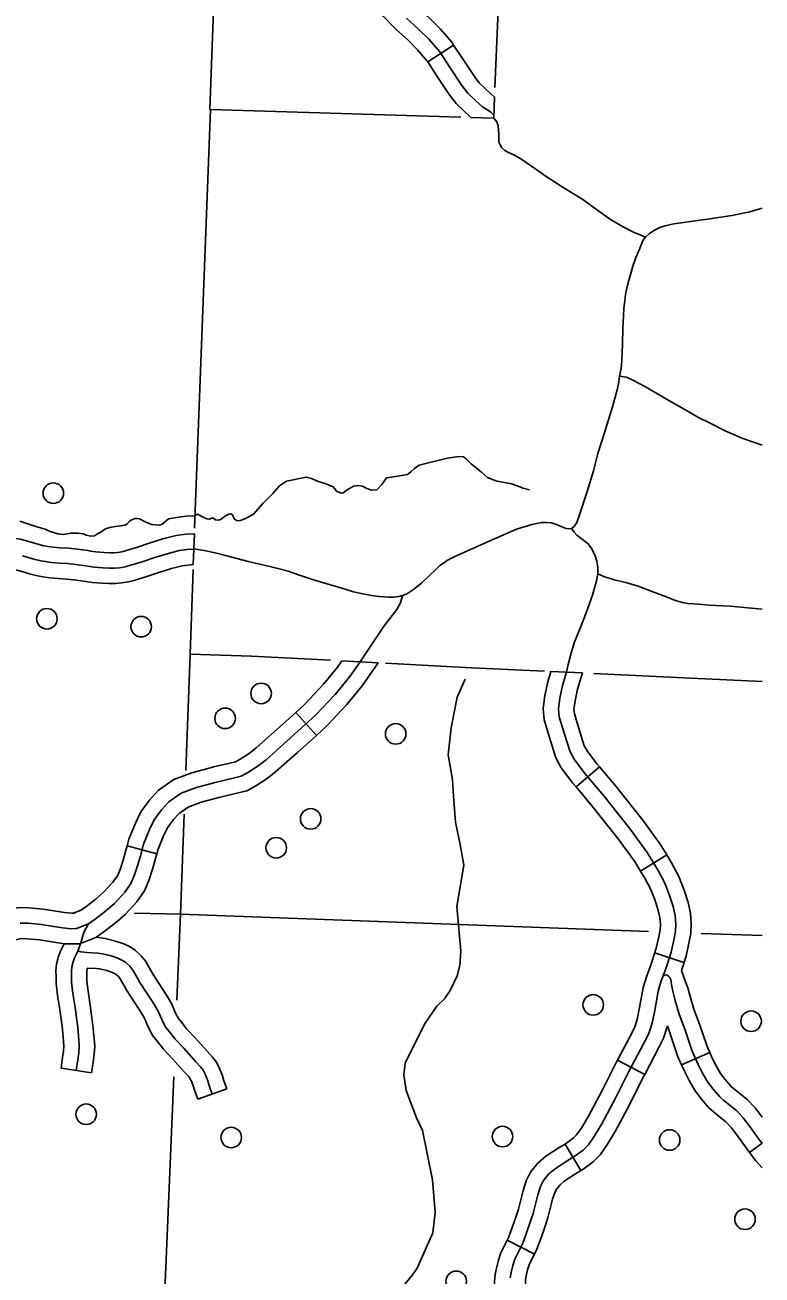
# Model space of a CAD drawing. Extents: x 653372 to 905732, y 627442 to 787275.
# Drawn here: x 725081 to 728673, y 749788 to 755873 of the extents above; entities that cross this region are included whole.
import ezdxf

# ---------------------------------------------------------------- set-up
doc = ezdxf.new("R2010")
doc.units = 0
for name, color, linetype in [('31', 7, 'Continuous'), ('32', 7, 'Continuous'), ('35', 7, 'Continuous'), ('45', 7, 'Continuous'), ('5', 7, 'Continuous'), ('56', 7, 'Continuous'), ('6', 7, 'Continuous')]:
    doc.layers.add(name, color=color, linetype=linetype)

msp = doc.modelspace()

# ---------------------------------------------------------------- linework, layer by layer
at = {"layer": '31'}
for p, q in [((726400.5, 752526.7), (726501.1, 752415.4)), ((725723.6, 751838.5), (725578.8, 751877.6)), ((725578.8, 751877.6), (725578.8, 751877.6))]:
    msp.add_line(p, q, dxfattribs=at)
for points in [[(728672.8, 754981.9), (728640.8, 754972), (728607.1, 754962.2), (728579.8, 754956.8), (728557.9, 754952), (728525.1, 754946), (728418.1, 754929.8), (728242.9, 754904.8), (728199.9, 754896), (728174.8, 754888.2), (728148.8, 754875), (728124.9, 754857.9), (728104.4, 754841.1), (728096.3, 754830.9), (728089.5, 754817), (728077.7, 754786.2), (728058.5, 754741.7), (728043.3, 754699.8), (728030.2, 754652.8), (728019.7, 754614.2), (728010, 754577.2), (728006.2, 754552.4), (728003.9, 754528.4), (727999.8, 754494.3), (727997.1, 754456.3), (727994.1, 754399.3), (727992.4, 754318.5), (727990.1, 754240.1), (727985.8, 754200.5), (727978.5, 754164.3), (727973.5, 754127.1), (727966.3, 754097), (727943.7, 754014.9), (727904, 753883.9), (727873.1, 753786.9), (727851.2, 753703.3), (727820.2, 753603.2), (727782.4, 753483.8), (727769.8, 753450.8), (727756.7, 753431.7), (727744, 753422), (727730, 753420.1), (727718.4, 753422), (727706.1, 753427), (727670.8, 753442.1), (727645.4, 753449.1), (727622.9, 753451.3), (727599.6, 753451.2)], [(727599.6, 753451.2), (727550.6, 753442.4), (727476.6, 753419.7), (727328.8, 753354.8), (727173.5, 753284.8), (727143.6, 753269.3), (727120.3, 753254.3), (727102.9, 753241.8), (727082.7, 753222.7), (727057.2, 753198.1), (727014.1, 753156.2), (726974.6, 753124.6), (726950.5, 753109.6), (726938.6, 753102.8), (726921.3, 753096.1), (726903.5, 753090.8), (726880.5, 753088.2), (726852.4, 753087.7), (726831.5, 753089.6), (726806.7, 753091), (726779, 753094.5), (726734.1, 753103), (726682.1, 753114.4), (726620.5, 753133.3), (726563.4, 753150.1), (726483, 753174.7), (726413.7, 753196.5), (726363.2, 753214.3), (726313.8, 753227.6), (726274.8, 753236.6), (726226.1, 753247.9), (726168.9, 753262.1), (726114.4, 753276.8), (726059.2, 753290.2), (726008.5, 753303.5), (725955.2, 753315), (725904.3, 753322.6)], [(724867.7, 753381.9), (724926.7, 753382), (724971.9, 753379.9), (724998.9, 753377.8), (725025.9, 753375.5), (725058.5, 753369.8), (725089.5, 753362.2), (725144.4, 753345.8), (725173.7, 753338.2), (725194, 753334.9), (725219.5, 753330.7), (725252.8, 753328), (725294.2, 753326.1), (725338.4, 753322), (725387, 753314.5), (725400.4, 753312.4)], [(725400.4, 753312.4), (725426.1, 753308.5), (725465.5, 753305.6), (725494.9, 753304.1), (725514.5, 753304), (725531.8, 753305.9), (725554.1, 753309.3), (725575.9, 753315.3), (725629.9, 753331.7), (725687, 753350.3), (725753.5, 753371.4), (725818.4, 753388.8), (725864.9, 753394.3), (725907, 753396.3), (725901.5, 753247.6)], [(725904.2, 753321.1), (725871.1, 753319.5), (725832.6, 753314.9), (725774.5, 753299.4), (725709.9, 753278.9), (725652.4, 753260.2), (725596.9, 753243.3), (725569.8, 753235.8), (725541.5, 753231.5), (725518.4, 753229), (725492.8, 753229.1), (725460.9, 753230.7), (725417.7, 753233.9), (725375.7, 753240.3), (725329.2, 753247.5), (725289, 753251.3), (725248.1, 753253.1), (725210.4, 753256.2), (725181.8, 753260.9), (725158.2, 753264.8), (725124.3, 753273.5), (725069.8, 753289.8)], [(725377.9, 753164.1), (725364.3, 753166.2), (725320, 753173), (725283.8, 753176.4), (725243.3, 753178.3), (725201.3, 753181.7), (725169.6, 753186.9), (725142.7, 753191.3), (725104.2, 753201.2), (725050, 753217.5), (725027.7, 753223), (725006.8, 753226.6), (724986.6, 753228.3), (724962.5, 753230.2), (724923.4, 753232), (724867.9, 753231.9)], [(725901.5, 753247.6), (725846.8, 753241.1), (725795.6, 753227.4), (725732.9, 753207.5), (725675, 753188.6), (725617.8, 753171.3), (725585.4, 753162.3), (725551.1, 753157.1), (725522.3, 753154), (725490.7, 753154.1), (725456.2, 753155.9), (725409.3, 753159.4), (725377.9, 753164.1)], [(726921.3, 753096.1), (726911.4, 753060.5), (726892.8, 753027.3), (726832.3, 752948), (726714, 752773.2)], [(725057.2, 751501.6), (725096.4, 751500.4), (725161, 751494.4), (725264.6, 751477.8), (725306.3, 751473.9), (725332, 751474.4), (725390.8, 751498), (725422.6, 751520.4), (725473.8, 751559.4), (725516.8, 751597.3), (725568.4, 751652.5), (725597.5, 751694.4), (725615, 751735.7), (725631.3, 751785.3), (725643.5, 751829.5), (725658.7, 751885.8), (725687.8, 751956.6), (725710.9, 752004.5), (725746.1, 752052.1), (725782.4, 752091.6), (725841.8, 752133.1), (725916.9, 752161.9), (726008.2, 752186.2), (726096.6, 752206.5), (726134.8, 752216.2), (726167.7, 752234.1), (726217.3, 752266.4), (726256.1, 752296.3), (726358.8, 752387.9), (726497.7, 752513.4), (726592.6, 752614.7), (726664.1, 752701.7), (726714, 752773.2)], [(726400.5, 752526.7), (726445.1, 752567), (726536.2, 752664.2), (726604.3, 752747.1), (726625.8, 752777.8), (726802.2, 752768.6)], [(726501.1, 752415.4), (726550.3, 752459.9), (726649, 752565.2), (726724, 752656.4), (726802.2, 752768.6)], [(726000.5, 752261.4), (726079, 752279.4), (726107.2, 752286.6), (726129.3, 752298.6), (726173.9, 752327.6), (726208.1, 752354.1), (726308.7, 752443.7), (726400.5, 752526.7)], [(726501.1, 752415.4), (726408.9, 752332), (726304, 752238.6), (726260.8, 752205.2), (726206.2, 752169.6), (726162.3, 752145.8), (726114.3, 752133.6), (726034.1, 752115.2)], [(725578.8, 751877.6), (725587.5, 751910), (725619.3, 751987.1), (725646.4, 752043.4), (725688.2, 752100), (725732.8, 752148.4), (725806.3, 752199.8), (725893.8, 752233.3), (725990.1, 752259), (726000.5, 752261.4)], [(726034.1, 752115.2), (726026.2, 752113.4), (725940.1, 752090.4), (725877.2, 752066.3), (725832.1, 752034.8), (725804, 752004.3), (725775.4, 751965.6), (725756.3, 751926), (725729.8, 751861.6), (725723.6, 751838.5)], [(725272.6, 751400.6), (725347.3, 751399.8), (725426.8, 751431.6), (725466.9, 751459.9), (725521.3, 751501.4), (725569.1, 751543.4), (725626.9, 751605.2), (725663.6, 751658), (725685.3, 751709.4), (725703.2, 751763.6), (725715.8, 751809.8), (725723.6, 751838.5)], [(725316.8, 751549.1), (725354.8, 751564.3), (725378.2, 751580.9), (725426.2, 751617.4), (725464.5, 751651.2), (725510, 751699.8), (725531.5, 751730.7), (725544.7, 751762.1), (725559.5, 751806.9), (725571.1, 751849.2), (725578.8, 751877.6)], [(724778.6, 751420.7), (724783.6, 751427.9), (724839.3, 751485.1), (724902.5, 751526.8), (724988.3, 751564.1), (725050.8, 751576.8), (725100.9, 751575.3), (725170.4, 751568.9), (725274.1, 751552.3), (725309, 751548.9), (725325.4, 751549.3)], [(724899.2, 751331.5), (724935.5, 751368.8), (724974.3, 751394.4), (725033.7, 751420.3), (725063.7, 751426.4), (725091.8, 751425.5), (725151.6, 751420), (725272.6, 751400.6)]]:
    msp.add_lwpolyline(points, dxfattribs=at)
at = {"layer": '32'}
for p, q in [((727044.3, 755694), (727170, 755776)), ((727880.5, 752261.4), (727766.5, 752163.9)), ((728208.2, 751833), (728080.2, 751754.9)), ((728292.6, 751309.9), (728149.9, 751356)), ((728418.1, 750871.3), (728280.9, 750810.7)), ((728101.6, 750764.7), (727968.8, 750834.4)), ((727790.7, 750296.7), (727714.2, 750425.7)), ((728672.8, 750430), (728612.1, 750385.3)), ((727564.3, 749889.9), (727430.9, 749958.4))]:
    msp.add_line(p, q, dxfattribs=at)
for points in [[(726733.4, 756153.5), (726733, 756141.5), (726735.9, 756082.6), (726757.2, 756019.7), (726784.3, 755970.1), (726829, 755915), (726888.5, 755852.8), (726949.4, 755797.6), (726994.5, 755753.1), (727041.9, 755697.7), (727044.3, 755694)], [(726883.3, 756149), (726883.1, 756143), (726884.7, 756110.9), (726895.1, 756080.1), (726909.4, 756054), (726941.7, 756014.2), (726993.2, 755960.4), (727052.5, 755906.6), (727104.4, 755855.5), (727162.2, 755787.8), (727170, 755776)], [(726940.8, 755906.6), (727000.9, 755852.1), (727049.4, 755804.3), (727102.1, 755742.8), (727149.8, 755669.6), (727209.8, 755579.2), (727238.6, 755541.1), (727278.3, 755503.6), (727310.2, 755475.4), (727350.3, 755450.5), (727366, 755433.7)], [(727170, 755776), (727212.5, 755710.8), (727271, 755622.6), (727294.6, 755591.3), (727329, 755558.9), (727369.6, 755522.9), (727365.5, 755419.3)], [(727044.3, 755694), (727087.2, 755628.4), (727148.5, 755535.8), (727182.5, 755490.9), (727254.7, 755422.8), (727365.5, 755419.3)], [(727365.5, 755419.3), (727380.9, 755401.4), (727387.3, 755383.2), (727390.2, 755342.2), (727390.8, 755303.6), (727396.3, 755289.4), (727405.4, 755275.5), (727419.1, 755262.8), (727437.4, 755253.1), (727466.5, 755239.6), (727501.8, 755219), (727570.3, 755172.4), (727621, 755135.9), (727698.2, 755085.2), (727799.4, 755023.6), (727867, 754975.2), (727934.5, 754926), (727992.8, 754891.7), (728046.5, 754864.2), (728081.5, 754850), (728104.4, 754841.1)], [(727744, 753422), (727757.6, 753404.3), (727770.6, 753390.5), (727825.9, 753347.6), (727841.5, 753325.1), (727857.8, 753293.9), (727867.4, 753262.9), (727873.2, 753233), (727873.2, 753201.4), (727865.5, 753167.1), (727846.2, 753097.7), (727815.8, 753012.3), (727786.7, 752936.4), (727757.7, 752865.4), (727742.8, 752816), (727728.7, 752759.9), (727720.6, 752722.7)], [(727445.5, 749773.8), (727450.1, 749799.7), (727458.5, 749833.9), (727468.8, 749865.3), (727487.7, 749904.8), (727507.4, 749943.3), (727525.7, 749994), (727542, 750041), (727557.4, 750087.1), (727580.6, 750177.9), (727593.9, 750218.5), (727608.8, 750248.8), (727632.9, 750278.8), (727664.5, 750305.8), (727719, 750341.3), (727757.8, 750364.4), (727800.7, 750396.6), (727826.6, 750421.9), (727856.8, 750465.7), (727893, 750524.2), (727961, 750651.6), (728027.4, 750784.7), (728106.4, 750935.1), (728122.3, 750968.2), (728136.7, 751013.4), (728149.7, 751075.4), (728167.5, 751169.8), (728182, 751220.6), (728191.7, 751244.5), (728208.3, 751292.8), (728229.9, 751359.8), (728242.9, 751419), (728251.6, 751459.7), (728252.7, 751496.9), (728249.3, 751539), (728239.7, 751582.6), (728222.7, 751636.1), (728199.4, 751696.4), (728166.7, 751757), (728113.5, 751844.3), (728032.2, 751956.6), (727902.1, 752120.7), (727809.5, 752229), (727757.5, 752298.6), (727737.2, 752335.5), (727709.3, 752426.7), (727684.6, 752505.6), (727681.1, 752543.9), (727688.3, 752595.8), (727701.3, 752657.9), (727720.6, 752722.7)], [(727766.5, 752163.9), (727750.8, 752182.2), (727694.3, 752257.9), (727667.8, 752306.1), (727637.6, 752404.5), (727610.7, 752490.9), (727605.7, 752545.6), (727614.3, 752608.7), (727628.5, 752676.3), (727643.4, 752726.4), (727797.7, 752719)], [(727880.5, 752261.4), (727868.1, 752275.9), (727820.8, 752339.2), (727806.7, 752364.9), (727780.9, 752448.8), (727758.6, 752520.4), (727756.6, 752542.2), (727762.2, 752583), (727774.1, 752639.4), (727797.7, 752719)], [(728208.2, 751833), (728176, 751885.9), (728091.9, 752001.9), (727960, 752168.4), (727880.5, 752261.4)], [(728080.2, 751754.9), (728051, 751802.7), (727972.4, 751911.3), (727844.2, 752073), (727766.5, 752163.9)], [(728280.2, 751271.3), (728302.4, 751340.2), (728316.2, 751403.2), (728326.3, 751450.7), (728327.8, 751498.8), (728323.6, 751550.1), (728312.2, 751602), (728293.5, 751661), (728267.6, 751727.9), (728231.8, 751794.4), (728208.2, 751833)], [(728137.4, 751317.4), (728157.5, 751379.4), (728169.6, 751434.8), (728176.8, 751468.7), (728177.6, 751495), (728174.9, 751527.8), (728167.2, 751563.1), (728151.9, 751611.2), (728131.1, 751665), (728101.7, 751719.7), (728080.2, 751754.9)], [(727968.8, 750834.4), (728039.4, 750968.8), (728052.4, 750995.9), (728064.1, 751032.5), (728076.2, 751090), (728094.4, 751187.1), (728111, 751245.1), (728121.5, 751270.8), (728137.2, 751316.5), (728137.4, 751317.4)], [(728672.8, 750429.3), (728657.6, 750449.9), (728608.6, 750517.6), (728581.6, 750552.6), (728547.9, 750588.4), (728518.7, 750611.9), (728485.3, 750638.7), (728466.8, 750656.1), (728435.3, 750692.4), (728408.9, 750726.8), (728383.3, 750770.2), (728362.1, 750812.4), (728333.2, 750877.7), (728296.6, 750985), (728269.7, 751058.8), (728249.8, 751123.9), (728237.7, 751169.7), (728231.9, 751202.4), (728228.8, 751227.1), (728224, 751236.8), (728217.5, 751243.7), (728210.3, 751248.4), (728204.2, 751249.8), (728198, 751248.3), (728191.7, 751244.5)], [(728418.1, 750871.3), (728403.2, 750905.1), (728367.4, 751010), (728340.8, 751082.6), (728321.9, 751144.4), (728311, 751185.7), (728300.7, 751216), (728280.2, 751271.3)], [(728101.6, 750764.7), (728173.4, 750901.4), (728192.2, 750940.4), (728211.7, 751001.7)], [(728280.9, 750810.7), (728263.3, 750850.4), (728211.7, 751001.7)], [(728672.8, 750556.9), (728668.7, 750562.5), (728638.8, 750601.3), (728599, 750643.6), (728565.7, 750670.4), (728534.5, 750695.4), (728520.9, 750708.1), (728493.5, 750739.8), (728471.2, 750768.9), (728449.2, 750806.2), (728430, 750844.4), (728418.1, 750871.3)], [(727714.2, 750425.7), (727716, 750426.8), (727751.8, 750453.7), (727769, 750470.5), (727794, 750506.8), (727827.9, 750561.7), (727894.4, 750686.1), (727960.6, 750818.9), (727968.8, 750834.4)], [(728612.1, 750385.3), (728597.1, 750405.7), (728548.5, 750472.7), (728524.5, 750503.9), (728496.9, 750533.2), (728471.8, 750553.4), (728436.1, 750582), (728412.6, 750604), (728377.2, 750644.9), (728346.6, 750684.8), (728317.4, 750734.3), (728294.3, 750780.4), (728280.9, 750810.7)], [(727790.7, 750296.7), (727799.6, 750302), (727849.7, 750339.6), (727884.2, 750373.4), (727919.6, 750424.7), (727958, 750486.8), (728027.7, 750617.2), (728094.2, 750750.5), (728101.6, 750764.7)], [(727430.9, 749958.4), (727438.5, 749973.3), (727455, 750019), (727471, 750065.1), (727485.4, 750108.2), (727508.5, 750198.9), (727524.3, 750246.9), (727545.1, 750289.3), (727578.9, 750331.2), (727619.4, 750365.9), (727679.3, 750405), (727714.2, 750425.7)], [(728672.8, 750310.4), (728642.5, 750343.9), (728612.1, 750385.3)], [(727564.3, 749889.9), (727576.3, 749913.3), (727596.4, 749968.9), (727613, 750016.8), (727629.4, 750065.9), (727652.6, 750156.9), (727663.5, 750190.1), (727672.4, 750208.2), (727687, 750226.3), (727709.5, 750245.6), (727758.6, 750277.7), (727790.7, 750296.7)], [(727400.3, 749397.6), (727391, 749467.9), (727380, 749573.8), (727373.7, 749651.4), (727370.6, 749709.6), (727369.8, 749750), (727370.7, 749781.4), (727376.6, 749815.2), (727386.4, 749854.6), (727399, 749893.2), (727420.4, 749938.1), (727430.9, 749958.4)], [(727549, 749417.2), (727540, 749485.5), (727529.3, 749587.7), (727523.4, 749661.4), (727520.5, 749715.1), (727519.8, 749749.2), (727520.4, 749766.2), (727523.5, 749784.3), (727530.7, 749813.2), (727538.5, 749837.3), (727554.9, 749871.5), (727564.3, 749889.9)]]:
    msp.add_lwpolyline(points, dxfattribs=at)
at = {"layer": '35'}
for points in [[(726321.8, 753630), (726355.4, 753653.2), (726451.5, 753671.8), (726478.2, 753665.6), (726510, 753651.2), (726544.7, 753640.8), (726583.3, 753624.8), (726591, 753615.1), (726600.1, 753604.1), (726621.4, 753594), (726632.2, 753596.4), (726651.5, 753610.6), (726681.6, 753628.6), (726704.6, 753631.9), (726726, 753628.6), (726744.5, 753618.6), (726768.4, 753608.5), (726795.4, 753610.4), (726820.4, 753636.5), (726842.9, 753668.2), (726865.9, 753672.8), (726897, 753677.3), (726945.7, 753685.3), (726962.2, 753698.2), (726980.2, 753715.2), (727002.2, 753730.7), (727034.8, 753739.1), (727139.9, 753764.2), (727195.4, 753773.3), (727218.2, 753771.3), (727233.9, 753758.7), (727256.1, 753736.5), (727306.1, 753696), (727334.9, 753670.9), (727380.1, 753652), (727409.5, 753647.1), (727452.4, 753639.1), (727492.3, 753624.4), (727506.9, 753618.6), (727539, 753610.9)], [(726321.8, 753630), (726289.3, 753592), (726242.5, 753545.4), (726195.4, 753491.7), (726153.2, 753469.3), (726129.2, 753461.1), (726114.5, 753460.3), (726100.1, 753469.6), (726096.6, 753482.6), (726090.4, 753489.8), (726080.9, 753493.9), (726073.9, 753492.8), (726065.4, 753486.7), (726053.7, 753480), (726042.5, 753470.7), (726031.4, 753464.7), (726019.2, 753462.5), (726008.4, 753464.1), (726004.7, 753470), (725995.9, 753474.1), (725988.1, 753471.7), (725978.4, 753468.2), (725968.2, 753469.8), (725952.5, 753476.6), (725922.2, 753491.6), (725905.5, 753484.5), (725869.2, 753482.8), (725841.3, 753479.4)], [(725841.3, 753479.4), (725780.6, 753469.3), (725747.5, 753441.2), (725735.3, 753438.1), (725699.7, 753442.3), (725670.8, 753452.4), (725639.2, 753469.7), (725627.2, 753471.8), (725618.1, 753471.1), (725605.1, 753466.7), (725591.8, 753459.9), (725579.4, 753445.3), (725568.7, 753438.2), (725549.2, 753435), (725520.8, 753431.6), (725494.3, 753426.8), (725474.1, 753421), (725457.9, 753409.2), (725442, 753400), (725430, 753392.4), (725420, 753386.6), (725402, 753385.8), (725379.8, 753389.7), (725364.2, 753395.8), (725338.8, 753399.3), (725306.4, 753398.8), (725267, 753393.5), (725240.8, 753395.8), (725203.8, 753408.4), (725179.5, 753418.8), (725134.1, 753431.3), (725095.8, 753444.6), (725056.3, 753457.9)], [(727226.8, 752688.3), (727187.2, 752601), (727158.3, 752451.4), (727143.8, 752320.4), (727164.8, 752200.1), (727169.3, 752118.8), (727179.4, 751993.1), (727202.3, 751883.4), (727219.3, 751782.9), (727185.6, 751582.4), (727205.4, 751365.6), (727201, 751295.6), (727187.1, 751244.8), (727153.7, 751172.4), (727125, 751131.9), (727088.3, 751097.6), (727027.7, 751009.7), (726934.2, 750819.3), (726927.1, 750763.3), (726938.6, 750687), (726989, 750553.7), (727017.8, 750491), (727067.1, 750250.8), (727080.3, 750092.2), (727068.2, 749993), (726992.7, 749822.1), (726969.3, 749788.9), (726903.8, 749707.1)]]:
    msp.add_lwpolyline(points, dxfattribs=at)
at = {"layer": '45'}
for p, q in [((725405.2, 750773.1), (725256.9, 750795.5)), ((726064.3, 750695), (725923.4, 750643.7))]:
    msp.add_line(p, q, dxfattribs=at)
for points in [[(727978.5, 754164.3), (728011.9, 754158.5), (728044, 754145.1), (728105.4, 754111.6), (728218.4, 754045.9), (728305.1, 753996.3), (728362.6, 753962.9), (728417.4, 753936.4), (728495.8, 753896.6), (728580, 753860.5), (728672.8, 753828.1)], [(727873.2, 753201.4), (727901.6, 753189.1), (727952, 753173.2), (728009.1, 753159.1), (728069.9, 753140.9), (728145.7, 753111.8), (728197.9, 753093), (728250.9, 753072.2), (728286.1, 753062.5), (728310.9, 753057.9), (728339.6, 753055.1), (728382.6, 753052.9), (728413.2, 753049.1), (728518, 753044), (728672.8, 753029.9)], [(725331.1, 750784.3), (725338.9, 750835.7), (725343.4, 750869.4), (725346.2, 750902.3), (725344.4, 750931.7), (725338.3, 750993.4), (725325.2, 751090.9), (725314.7, 751159.4), (725308.4, 751213.9), (725308.2, 751238.9), (725307.3, 751267.4), (725309.7, 751287.8), (725315.8, 751313.5), (725322.6, 751332.9), (725338.3, 751364.2), (725352.9, 751406), (725367.1, 751451), (725375.8, 751473.8), (725381.4, 751480), (725390.8, 751498)], [(725773.9, 751145.3), (725767.6, 751155.6), (725735.4, 751205.1), (725705.7, 751251.5), (725687.9, 751281.5), (725670, 751313.9), (725647, 751342.3), (725620, 751368.4), (725594.5, 751385), (725562.6, 751400.7), (725522.8, 751414), (725472.5, 751426.3), (725427.8, 751432.3)], [(725241.6, 751325.5), (725243.8, 751334.7), (725253.4, 751362.2), (725272.6, 751400.6)], [(725993.8, 750669.3), (725978.6, 750711.2), (725972.6, 750733.6), (725961, 750762.5), (725949.7, 750784.6), (725937.3, 750801.9), (725914.4, 750826.7), (725855.1, 750892.4), (725812.8, 750936.4), (725785.3, 750972), (725766.9, 750994.8), (725747.5, 751031.5), (725730.5, 751072.5), (725704.1, 751115.6), (725672.4, 751164.4), (725641.8, 751212.1), (725622.7, 751244.3), (725607.5, 751271.9), (725591.7, 751291.5), (725573, 751309.4), (725557.3, 751319.7), (725534.1, 751331.1), (725501.9, 751341.9), (725458.6, 751352.5), (725436.8, 751355.4), (725382.1, 751357.9), (725354.6, 751361), (725338.3, 751364.2)], [(725256.9, 750795.5), (725264.6, 750846.4), (725268.9, 750877.6), (725271, 750903.2), (725269.6, 750925.7), (725263.8, 750984.7), (725250.9, 751080.3), (725240.4, 751149.4), (725233.4, 751209.4), (725233.2, 751237.5), (725232.2, 751270.6), (725235.7, 751301), (725241.6, 751325.5)], [(725405.2, 750773.1), (725413.1, 750825.1), (725418, 750861.2), (725421.4, 750901.4), (725419.2, 750937.8), (725412.8, 751002.1), (725399.4, 751101.5), (725389.1, 751169.4), (725383.3, 751218.5), (725383.2, 751240.3), (725382.4, 751264.3), (725384.6, 751282.7)], [(725645.9, 751067.2), (725640.7, 751075.6), (725609.5, 751123.7), (725578, 751172.7), (725557.6, 751207.1), (725545, 751229.9), (725536.3, 751240.7), (725526.1, 751250.5), (725520.2, 751254.4), (725505.6, 751261.6), (725481, 751269.8), (725444.6, 751278.7), (725430.2, 751280.6), (725384.6, 751282.7)], [(726064.3, 750695), (726050.2, 750733.7), (726043.9, 750757.4), (726029.3, 750793.6), (726013.9, 750823.8), (725995.5, 750849.4), (725969.8, 750877.2), (725910, 750943.5), (725869.7, 750985.5), (725844.2, 751018.5), (725829.8, 751036.3), (725815.4, 751063.4), (725797.5, 751106.6), (725773.9, 751145.3)], [(725923.4, 750643.7), (725907, 750688.6), (725901.3, 750709.8), (725892.7, 750731.3), (725885.4, 750745.5), (725879, 750754.5), (725859, 750776.1), (725800.2, 750841.3), (725755.9, 750887.4), (725726.5, 750925.5), (725704, 750953.3), (725679.5, 750999.5), (725663.4, 751038.4), (725645.9, 751067.2)]]:
    msp.add_lwpolyline(points, dxfattribs=at)
at = {"layer": '5'}
for points in [[(726032.3, 756827.2), (725982.5, 755462.5)], [(725885.5, 752809.9), (725864.8, 752244.4)], [(725857, 752031.6), (725839.2, 751545.2)], [(725839.2, 751545.2), (725614.6, 751550.2)], [(725839.2, 751545.2), (725821.7, 751126)], [(725839.2, 751545.2), (728118.9, 751460.7)], [(728376.5, 751451.2), (728672.8, 751440.2)], [(725806.1, 750753.3), (725743.1, 749247.8)]]:
    msp.add_lwpolyline(points, dxfattribs=at)
at = {"layer": '56'}
for centre in [(725219.3, 753594.3), (725188.1, 752982.8), (725647.7, 752944.3), (726231.9, 752619.5), (726056.6, 752497.9), (726887.7, 752422.3), (726473.5, 752008.7), (726305.7, 751868), (727850.4, 751103.2), (728619.5, 751023.7), (725379.7, 750570.7), (726086.3, 750457.5), (727408.3, 750462.2), (728222.7, 750445.2), (728589.6, 750059.7), (727182.8, 749757.4)]:
    msp.add_circle(centre, 50, dxfattribs=at)
at = {"layer": '6'}
for points in [[(727371.5, 755568.7), (727386.6, 755944.7), (727404.9, 756395.1), (727418.9, 756744.7), (727431.2, 757079.5), (727452.7, 757710.3), (727464.8, 758065.9), (727467, 758130.8), (728328.6, 758100.5), (728672.8, 758088.4)], [(725908.1, 753423.8), (725986, 755462.4), (727204.6, 755424.3)], [(726185.5, 752800.9), (725885.5, 752809.9), (725900.6, 753222.9)], [(726570.9, 752780.7), (726185.5, 752800.9)], [(727612.5, 752727.9), (727257.4, 752744.8), (726838.1, 752766.8)], [(728672.8, 752677.1), (728326.1, 752693.7), (727852.5, 752716.4)]]:
    msp.add_lwpolyline(points, dxfattribs=at)

doc.saveas('drawing.dxf')
